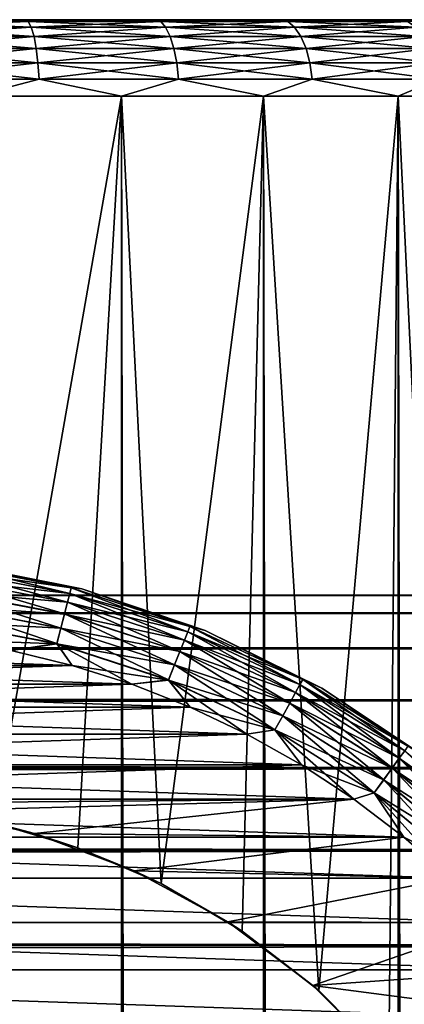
# Model space of a CAD drawing. Extents: x -265 to 265, y 0 to 1027.
# Tile 290 of 295: x 252.55 to 257.58, y 1007.12 to 1020. Entities that reach past the tile are written whole.
import ezdxf

# ---------------------------------------------------------------- set-up
doc = ezdxf.new("R2010")
doc.units = 0
doc.header["$LTSCALE"] = 41.718519
for name, color, linetype in [('102', 7, 'CONTINUOUS'), ('103', 7, 'CONTINUOUS'), ('104', 7, 'CONTINUOUS'), ('107', 7, 'CONTINUOUS'), ('108', 7, 'CONTINUOUS'), ('110', 7, 'CONTINUOUS'), ('113', 7, 'CONTINUOUS'), ('114', 7, 'CONTINUOUS'), ('118', 7, 'CONTINUOUS'), ('122', 7, 'CONTINUOUS'), ('126', 7, 'CONTINUOUS'), ('3', 7, 'CONTINUOUS')]:
    doc.layers.add(name, color=color, linetype=linetype)

msp = doc.modelspace()

# ---------------------------------------------------------------- linework, layer by layer
at = {"layer": '102', "color": 7, "linetype": 'CONTINUOUS'}
for points in [[(251.827, 1020, 13.88), (253.623, 1020, 13.523), (251.827, 1020, -13.88), (251.827, 1020, 13.88)], [(251.827, 1020, -13.88), (253.623, 1020, 13.523), (253.623, 1020, -13.523), (251.827, 1020, -13.88)], [(253.623, 1020, 13.523), (255.358, 1020, 12.934), (253.623, 1020, -13.523), (253.623, 1020, 13.523)], [(253.623, 1020, -13.523), (255.358, 1020, 12.934), (255.358, 1020, -12.934), (253.623, 1020, -13.523)], [(255.358, 1020, 12.934), (257, 1020, 12.124), (255.358, 1020, -12.934), (255.358, 1020, 12.934)], [(255.358, 1020, -12.934), (257, 1020, 12.124), (257, 1020, -12.124), (255.358, 1020, -12.934)], [(257, 1020, 12.124), (258.523, 1020, 11.107), (257, 1020, -12.124), (257, 1020, 12.124)], [(257, 1020, -12.124), (258.523, 1020, 11.107), (258.523, 1020, -11.107), (257, 1020, -12.124)]]:
    msp.add_3dface(points, dxfattribs=at)
at = {"layer": '103', "color": 7, "linetype": 'CONTINUOUS'}
for points in [[(251.958, 1, 14.872), (253.882, 1, 14.489), (251.958, 1019, 14.872), (251.958, 1, 14.872)], [(251.958, 1019, 14.872), (253.882, 1, 14.489), (253.882, 1019, 14.489), (251.958, 1019, 14.872)], [(253.882, 1, 14.489), (255.74, 1, 13.858), (253.882, 1019, 14.489), (253.882, 1, 14.489)], [(253.882, 1019, 14.489), (255.74, 1, 13.858), (255.74, 1019, 13.858), (253.882, 1019, 14.489)], [(255.74, 1, 13.858), (257.5, 1, 12.99), (255.74, 1019, 13.858), (255.74, 1, 13.858)], [(255.74, 1019, 13.858), (257.5, 1, 12.99), (257.5, 1019, 12.99), (255.74, 1019, 13.858)], [(257.5, 1, 12.99), (259.131, 1, 11.9), (257.5, 1019, 12.99), (257.5, 1, 12.99)], [(257.5, 1019, 12.99), (259.131, 1, 11.9), (259.131, 1019, 11.9), (257.5, 1019, 12.99)]]:
    msp.add_3dface(points, dxfattribs=at)
at = {"layer": '104', "color": 7, "linetype": 'CONTINUOUS'}
for points in [[(251.958, 1019, -14.872), (253.882, 1019, -14.489), (252.214, 1009.495, -14.836), (251.958, 1019, -14.872)], [(252.214, 1009.495, -14.836), (253.882, 1019, -14.489), (253.314, 1009.169, -14.629), (252.214, 1009.495, -14.836)], [(253.314, 1009.169, -14.629), (253.882, 1019, -14.489), (254.401, 1008.7, -14.34), (253.314, 1009.169, -14.629)], [(253.882, 1019, -14.489), (255.74, 1019, -13.858), (254.401, 1008.7, -14.34), (253.882, 1019, -14.489)], [(254.401, 1008.7, -14.34), (255.74, 1019, -13.858), (255.458, 1008.079, -13.972), (254.401, 1008.7, -14.34)], [(255.458, 1008.079, -13.972), (255.74, 1019, -13.858), (256.461, 1007.302, -13.537), (255.458, 1008.079, -13.972)], [(255.74, 1019, -13.858), (257.5, 1019, -12.99), (256.461, 1007.302, -13.537), (255.74, 1019, -13.858)], [(256.461, 1007.302, -13.537), (257.5, 1019, -12.99), (257.374, 1006.379, -13.063), (256.461, 1007.302, -13.537)], [(257.374, 1006.379, -13.063), (257.5, 1019, -12.99), (258.153, 1005.347, -12.591), (257.374, 1006.379, -13.063)], [(257.5, 1019, -12.99), (259.131, 1019, -11.9), (258.153, 1005.347, -12.591), (257.5, 1019, -12.99)]]:
    msp.add_3dface(points, dxfattribs=at)
at = {"layer": '107', "color": 7, "linetype": 'CONTINUOUS'}
for points in [[(252.665, 1019.975, 13.97), (251.827, 1020, 13.88), (250.893, 1019.975, 14.193), (252.665, 1019.975, 13.97)], [(252.665, 1019.975, 13.97), (250.893, 1019.975, 14.193), (252.704, 1019.901, 14.177), (252.665, 1019.975, 13.97)], [(252.704, 1019.901, 14.177), (250.893, 1019.975, 14.193), (250.906, 1019.901, 14.405), (252.704, 1019.901, 14.177)], [(253.623, 1020, 13.523), (251.827, 1020, 13.88), (252.665, 1019.975, 13.97), (253.623, 1020, 13.523)], [(254.395, 1019.975, 13.525), (253.623, 1020, 13.523), (252.665, 1019.975, 13.97), (254.395, 1019.975, 13.525)], [(254.395, 1019.975, 13.525), (252.665, 1019.975, 13.97), (254.46, 1019.901, 13.727), (254.395, 1019.975, 13.525)], [(254.46, 1019.901, 13.727), (252.665, 1019.975, 13.97), (252.704, 1019.901, 14.177), (254.46, 1019.901, 13.727)], [(255.358, 1020, 12.934), (253.623, 1020, 13.523), (254.395, 1019.975, 13.525), (255.358, 1020, 12.934)], [(256.055, 1019.975, 12.868), (255.358, 1020, 12.934), (254.395, 1019.975, 13.525), (256.055, 1019.975, 12.868)], [(256.055, 1019.975, 12.868), (254.395, 1019.975, 13.525), (256.145, 1019.901, 13.059), (256.055, 1019.975, 12.868)], [(256.145, 1019.901, 13.059), (254.395, 1019.975, 13.525), (254.46, 1019.901, 13.727), (256.145, 1019.901, 13.059)], [(257, 1020, 12.124), (255.358, 1020, 12.934), (256.055, 1019.975, 12.868), (257, 1020, 12.124)], [(257.62, 1019.975, 12.008), (257, 1020, 12.124), (256.055, 1019.975, 12.868), (257.62, 1019.975, 12.008)], [(257.62, 1019.975, 12.008), (256.055, 1019.975, 12.868), (257.734, 1019.901, 12.186), (257.62, 1019.975, 12.008)], [(257.734, 1019.901, 12.186), (256.055, 1019.975, 12.868), (256.145, 1019.901, 13.059), (257.734, 1019.901, 12.186)], [(258.523, 1020, 11.107), (257, 1020, 12.124), (257.62, 1019.975, 12.008), (258.523, 1020, 11.107)], [(252.704, 1019.901, 14.177), (250.906, 1019.901, 14.405), (252.74, 1019.782, 14.364), (252.704, 1019.901, 14.177)], [(252.74, 1019.782, 14.364), (250.906, 1019.901, 14.405), (250.918, 1019.782, 14.594), (252.74, 1019.782, 14.364)], [(254.46, 1019.901, 13.727), (252.704, 1019.901, 14.177), (254.519, 1019.782, 13.907), (254.46, 1019.901, 13.727)], [(254.519, 1019.782, 13.907), (252.704, 1019.901, 14.177), (252.74, 1019.782, 14.364), (254.519, 1019.782, 13.907)], [(256.145, 1019.901, 13.059), (254.46, 1019.901, 13.727), (256.226, 1019.782, 13.231), (256.145, 1019.901, 13.059)], [(256.226, 1019.782, 13.231), (254.46, 1019.901, 13.727), (254.519, 1019.782, 13.907), (256.226, 1019.782, 13.231)], [(257.734, 1019.901, 12.186), (256.145, 1019.901, 13.059), (257.835, 1019.782, 12.347), (257.734, 1019.901, 12.186)], [(257.835, 1019.782, 12.347), (256.145, 1019.901, 13.059), (256.226, 1019.782, 13.231), (257.835, 1019.782, 12.347)], [(252.74, 1019.782, 14.364), (250.918, 1019.782, 14.594), (252.77, 1019.624, 14.52), (252.74, 1019.782, 14.364)], [(252.77, 1019.624, 14.52), (250.918, 1019.782, 14.594), (250.928, 1019.624, 14.752), (252.77, 1019.624, 14.52)], [(254.519, 1019.782, 13.907), (252.74, 1019.782, 14.364), (254.568, 1019.624, 14.058), (254.519, 1019.782, 13.907)], [(254.568, 1019.624, 14.058), (252.74, 1019.782, 14.364), (252.77, 1019.624, 14.52), (254.568, 1019.624, 14.058)], [(256.226, 1019.782, 13.231), (254.519, 1019.782, 13.907), (256.294, 1019.624, 13.375), (256.226, 1019.782, 13.231)], [(256.294, 1019.624, 13.375), (254.519, 1019.782, 13.907), (254.568, 1019.624, 14.058), (256.294, 1019.624, 13.375)], [(257.835, 1019.782, 12.347), (256.226, 1019.782, 13.231), (257.92, 1019.624, 12.48), (257.835, 1019.782, 12.347)], [(257.92, 1019.624, 12.48), (256.226, 1019.782, 13.231), (256.294, 1019.624, 13.375), (257.92, 1019.624, 12.48)], [(252.77, 1019.624, 14.52), (250.928, 1019.624, 14.752), (252.792, 1019.434, 14.637), (252.77, 1019.624, 14.52)], [(252.792, 1019.434, 14.637), (250.928, 1019.624, 14.752), (250.936, 1019.434, 14.871), (252.792, 1019.434, 14.637)], [(254.568, 1019.624, 14.058), (252.77, 1019.624, 14.52), (254.605, 1019.434, 14.172), (254.568, 1019.624, 14.058)], [(254.605, 1019.434, 14.172), (252.77, 1019.624, 14.52), (252.792, 1019.434, 14.637), (254.605, 1019.434, 14.172)], [(256.294, 1019.624, 13.375), (254.568, 1019.624, 14.058), (256.344, 1019.434, 13.483), (256.294, 1019.624, 13.375)], [(256.344, 1019.434, 13.483), (254.568, 1019.624, 14.058), (254.605, 1019.434, 14.172), (256.344, 1019.434, 13.483)], [(257.92, 1019.624, 12.48), (256.294, 1019.624, 13.375), (257.984, 1019.434, 12.581), (257.92, 1019.624, 12.48)], [(257.984, 1019.434, 12.581), (256.294, 1019.624, 13.375), (256.344, 1019.434, 13.483), (257.984, 1019.434, 12.581)], [(252.792, 1019.434, 14.637), (250.936, 1019.434, 14.871), (252.806, 1019.223, 14.71), (252.792, 1019.434, 14.637)], [(252.806, 1019.223, 14.71), (250.936, 1019.434, 14.871), (250.94, 1019.223, 14.945), (252.806, 1019.223, 14.71)], [(254.605, 1019.434, 14.172), (252.792, 1019.434, 14.637), (254.628, 1019.223, 14.242), (254.605, 1019.434, 14.172)], [(254.628, 1019.223, 14.242), (252.792, 1019.434, 14.637), (252.806, 1019.223, 14.71), (254.628, 1019.223, 14.242)], [(256.344, 1019.434, 13.483), (254.605, 1019.434, 14.172), (256.376, 1019.223, 13.55), (256.344, 1019.434, 13.483)], [(256.376, 1019.223, 13.55), (254.605, 1019.434, 14.172), (254.628, 1019.223, 14.242), (256.376, 1019.223, 13.55)], [(257.984, 1019.434, 12.581), (256.344, 1019.434, 13.483), (258.024, 1019.223, 12.644), (257.984, 1019.434, 12.581)], [(258.024, 1019.223, 12.644), (256.344, 1019.434, 13.483), (256.376, 1019.223, 13.55), (258.024, 1019.223, 12.644)], [(251.958, 1019, 14.872), (252.806, 1019.223, 14.71), (250.94, 1019.223, 14.945), (251.958, 1019, 14.872)], [(251.958, 1019, 14.872), (253.882, 1019, 14.489), (252.806, 1019.223, 14.71), (251.958, 1019, 14.872)], [(253.882, 1019, 14.489), (254.628, 1019.223, 14.242), (252.806, 1019.223, 14.71), (253.882, 1019, 14.489)], [(253.882, 1019, 14.489), (255.74, 1019, 13.858), (254.628, 1019.223, 14.242), (253.882, 1019, 14.489)], [(255.74, 1019, 13.858), (256.376, 1019.223, 13.55), (254.628, 1019.223, 14.242), (255.74, 1019, 13.858)], [(255.74, 1019, 13.858), (257.5, 1019, 12.99), (256.376, 1019.223, 13.55), (255.74, 1019, 13.858)], [(257.5, 1019, 12.99), (258.024, 1019.223, 12.644), (256.376, 1019.223, 13.55), (257.5, 1019, 12.99)], [(257.5, 1019, 12.99), (259.131, 1019, 11.9), (258.024, 1019.223, 12.644), (257.5, 1019, 12.99)]]:
    msp.add_3dface(points, dxfattribs=at)
at = {"layer": '108', "color": 7, "linetype": 'CONTINUOUS'}
for points in [[(250.893, 1019.975, -14.193), (251.827, 1020, -13.88), (252.665, 1019.975, -13.97), (250.893, 1019.975, -14.193)], [(250.893, 1019.975, -14.193), (252.665, 1019.975, -13.97), (250.906, 1019.901, -14.405), (250.893, 1019.975, -14.193)], [(250.906, 1019.901, -14.405), (252.665, 1019.975, -13.97), (252.704, 1019.901, -14.177), (250.906, 1019.901, -14.405)], [(251.827, 1020, -13.88), (253.623, 1020, -13.523), (252.665, 1019.975, -13.97), (251.827, 1020, -13.88)], [(252.665, 1019.975, -13.97), (253.623, 1020, -13.523), (254.395, 1019.975, -13.525), (252.665, 1019.975, -13.97)], [(252.665, 1019.975, -13.97), (254.395, 1019.975, -13.525), (252.704, 1019.901, -14.177), (252.665, 1019.975, -13.97)], [(252.704, 1019.901, -14.177), (254.395, 1019.975, -13.525), (254.46, 1019.901, -13.727), (252.704, 1019.901, -14.177)], [(253.623, 1020, -13.523), (255.358, 1020, -12.934), (254.395, 1019.975, -13.525), (253.623, 1020, -13.523)], [(254.395, 1019.975, -13.525), (255.358, 1020, -12.934), (256.055, 1019.975, -12.868), (254.395, 1019.975, -13.525)], [(254.395, 1019.975, -13.525), (256.055, 1019.975, -12.868), (254.46, 1019.901, -13.727), (254.395, 1019.975, -13.525)], [(254.46, 1019.901, -13.727), (256.055, 1019.975, -12.868), (256.145, 1019.901, -13.059), (254.46, 1019.901, -13.727)], [(255.358, 1020, -12.934), (257, 1020, -12.124), (256.055, 1019.975, -12.868), (255.358, 1020, -12.934)], [(256.055, 1019.975, -12.868), (257, 1020, -12.124), (257.62, 1019.975, -12.008), (256.055, 1019.975, -12.868)], [(256.055, 1019.975, -12.868), (257.62, 1019.975, -12.008), (256.145, 1019.901, -13.059), (256.055, 1019.975, -12.868)], [(256.145, 1019.901, -13.059), (257.62, 1019.975, -12.008), (257.734, 1019.901, -12.186), (256.145, 1019.901, -13.059)], [(257, 1020, -12.124), (258.523, 1020, -11.107), (257.62, 1019.975, -12.008), (257, 1020, -12.124)], [(250.906, 1019.901, -14.405), (252.704, 1019.901, -14.177), (250.918, 1019.782, -14.594), (250.906, 1019.901, -14.405)], [(250.918, 1019.782, -14.594), (252.704, 1019.901, -14.177), (252.74, 1019.782, -14.364), (250.918, 1019.782, -14.594)], [(252.704, 1019.901, -14.177), (254.46, 1019.901, -13.727), (252.74, 1019.782, -14.364), (252.704, 1019.901, -14.177)], [(252.74, 1019.782, -14.364), (254.46, 1019.901, -13.727), (254.519, 1019.782, -13.907), (252.74, 1019.782, -14.364)], [(254.46, 1019.901, -13.727), (256.145, 1019.901, -13.059), (254.519, 1019.782, -13.907), (254.46, 1019.901, -13.727)], [(254.519, 1019.782, -13.907), (256.145, 1019.901, -13.059), (256.226, 1019.782, -13.231), (254.519, 1019.782, -13.907)], [(256.145, 1019.901, -13.059), (257.734, 1019.901, -12.186), (256.226, 1019.782, -13.231), (256.145, 1019.901, -13.059)], [(256.226, 1019.782, -13.231), (257.734, 1019.901, -12.186), (257.835, 1019.782, -12.347), (256.226, 1019.782, -13.231)], [(250.918, 1019.782, -14.594), (252.74, 1019.782, -14.364), (250.928, 1019.624, -14.752), (250.918, 1019.782, -14.594)], [(250.928, 1019.624, -14.752), (252.74, 1019.782, -14.364), (252.77, 1019.624, -14.52), (250.928, 1019.624, -14.752)], [(252.74, 1019.782, -14.364), (254.519, 1019.782, -13.907), (252.77, 1019.624, -14.52), (252.74, 1019.782, -14.364)], [(252.77, 1019.624, -14.52), (254.519, 1019.782, -13.907), (254.568, 1019.624, -14.058), (252.77, 1019.624, -14.52)], [(254.519, 1019.782, -13.907), (256.226, 1019.782, -13.231), (254.568, 1019.624, -14.058), (254.519, 1019.782, -13.907)], [(254.568, 1019.624, -14.058), (256.226, 1019.782, -13.231), (256.294, 1019.624, -13.375), (254.568, 1019.624, -14.058)], [(256.226, 1019.782, -13.231), (257.835, 1019.782, -12.347), (256.294, 1019.624, -13.375), (256.226, 1019.782, -13.231)], [(256.294, 1019.624, -13.375), (257.835, 1019.782, -12.347), (257.92, 1019.624, -12.48), (256.294, 1019.624, -13.375)], [(250.928, 1019.624, -14.752), (252.77, 1019.624, -14.52), (250.936, 1019.434, -14.871), (250.928, 1019.624, -14.752)], [(250.936, 1019.434, -14.871), (252.77, 1019.624, -14.52), (252.792, 1019.434, -14.637), (250.936, 1019.434, -14.871)], [(252.77, 1019.624, -14.52), (254.568, 1019.624, -14.058), (252.792, 1019.434, -14.637), (252.77, 1019.624, -14.52)], [(252.792, 1019.434, -14.637), (254.568, 1019.624, -14.058), (254.605, 1019.434, -14.172), (252.792, 1019.434, -14.637)], [(254.568, 1019.624, -14.058), (256.294, 1019.624, -13.375), (254.605, 1019.434, -14.172), (254.568, 1019.624, -14.058)], [(254.605, 1019.434, -14.172), (256.294, 1019.624, -13.375), (256.344, 1019.434, -13.483), (254.605, 1019.434, -14.172)], [(256.294, 1019.624, -13.375), (257.92, 1019.624, -12.48), (256.344, 1019.434, -13.483), (256.294, 1019.624, -13.375)], [(256.344, 1019.434, -13.483), (257.92, 1019.624, -12.48), (257.984, 1019.434, -12.581), (256.344, 1019.434, -13.483)], [(250.936, 1019.434, -14.871), (252.792, 1019.434, -14.637), (250.94, 1019.223, -14.945), (250.936, 1019.434, -14.871)], [(250.94, 1019.223, -14.945), (252.792, 1019.434, -14.637), (252.806, 1019.223, -14.71), (250.94, 1019.223, -14.945)], [(252.792, 1019.434, -14.637), (254.605, 1019.434, -14.172), (252.806, 1019.223, -14.71), (252.792, 1019.434, -14.637)], [(252.806, 1019.223, -14.71), (254.605, 1019.434, -14.172), (254.628, 1019.223, -14.242), (252.806, 1019.223, -14.71)], [(254.605, 1019.434, -14.172), (256.344, 1019.434, -13.483), (254.628, 1019.223, -14.242), (254.605, 1019.434, -14.172)], [(254.628, 1019.223, -14.242), (256.344, 1019.434, -13.483), (256.376, 1019.223, -13.55), (254.628, 1019.223, -14.242)], [(256.344, 1019.434, -13.483), (257.984, 1019.434, -12.581), (256.376, 1019.223, -13.55), (256.344, 1019.434, -13.483)], [(256.376, 1019.223, -13.55), (257.984, 1019.434, -12.581), (258.024, 1019.223, -12.644), (256.376, 1019.223, -13.55)], [(251.958, 1019, -14.872), (250.94, 1019.223, -14.945), (252.806, 1019.223, -14.71), (251.958, 1019, -14.872)], [(253.882, 1019, -14.489), (251.958, 1019, -14.872), (252.806, 1019.223, -14.71), (253.882, 1019, -14.489)], [(253.882, 1019, -14.489), (252.806, 1019.223, -14.71), (254.628, 1019.223, -14.242), (253.882, 1019, -14.489)], [(255.74, 1019, -13.858), (253.882, 1019, -14.489), (254.628, 1019.223, -14.242), (255.74, 1019, -13.858)], [(255.74, 1019, -13.858), (254.628, 1019.223, -14.242), (256.376, 1019.223, -13.55), (255.74, 1019, -13.858)], [(257.5, 1019, -12.99), (255.74, 1019, -13.858), (256.376, 1019.223, -13.55), (257.5, 1019, -12.99)], [(257.5, 1019, -12.99), (256.376, 1019.223, -13.55), (258.024, 1019.223, -12.644), (257.5, 1019, -12.99)], [(259.131, 1019, -11.9), (257.5, 1019, -12.99), (258.024, 1019.223, -12.644), (259.131, 1019, -11.9)]]:
    msp.add_3dface(points, dxfattribs=at)
at = {"layer": '110', "color": 7, "linetype": 'CONTINUOUS'}
for points in [[(251.388, 1009.651, -25), (252.214, 1009.495, -14.836), (252.747, 1009.355, -25), (251.388, 1009.651, -25)], [(252.214, 1009.495, -14.836), (253.314, 1009.169, -14.629), (252.747, 1009.355, -25), (252.214, 1009.495, -14.836)], [(252.747, 1009.355, -25), (253.314, 1009.169, -14.629), (254.05, 1008.869, -25), (252.747, 1009.355, -25)], [(253.314, 1009.169, -14.629), (254.401, 1008.7, -14.34), (254.05, 1008.869, -25), (253.314, 1009.169, -14.629)], [(254.05, 1008.869, -25), (254.401, 1008.7, -14.34), (255.271, 1008.202, -25), (254.05, 1008.869, -25)], [(254.401, 1008.7, -14.34), (255.458, 1008.079, -13.972), (255.271, 1008.202, -25), (254.401, 1008.7, -14.34)], [(255.271, 1008.202, -25), (255.458, 1008.079, -13.972), (256.385, 1007.369, -25), (255.271, 1008.202, -25)], [(255.458, 1008.079, -13.972), (256.461, 1007.302, -13.537), (256.385, 1007.369, -25), (255.458, 1008.079, -13.972)], [(256.385, 1007.369, -25), (256.461, 1007.302, -13.537), (257.369, 1006.385, -25), (256.385, 1007.369, -25)], [(256.461, 1007.302, -13.537), (257.374, 1006.379, -13.063), (257.369, 1006.385, -25), (256.461, 1007.302, -13.537)]]:
    msp.add_3dface(points, dxfattribs=at)
at = {"layer": '113', "color": 7, "linetype": 'CONTINUOUS'}
for points in [[(252.441, 1011.749, -25), (246.762, 1011.555, -25), (253.238, 1011.555, -25), (252.441, 1011.749, -25)], [(246.762, 1011.555, -25), (245.981, 1011.307, -25), (253.238, 1011.555, -25), (246.762, 1011.555, -25)], [(253.238, 1011.555, -25), (245.981, 1011.307, -25), (254.019, 1011.307, -25), (253.238, 1011.555, -25)], [(245.981, 1011.307, -25), (245.219, 1011.007, -25), (254.019, 1011.307, -25), (245.981, 1011.307, -25)], [(254.019, 1011.307, -25), (245.219, 1011.007, -25), (254.781, 1011.007, -25), (254.019, 1011.307, -25)], [(245.219, 1011.007, -25), (244.479, 1010.655, -25), (254.781, 1011.007, -25), (245.219, 1011.007, -25)], [(254.781, 1011.007, -25), (244.479, 1010.655, -25), (255.521, 1010.655, -25), (254.781, 1011.007, -25)], [(244.479, 1010.655, -25), (243.765, 1010.253, -25), (255.521, 1010.655, -25), (244.479, 1010.655, -25)], [(255.521, 1010.655, -25), (243.765, 1010.253, -25), (256.235, 1010.253, -25), (255.521, 1010.655, -25)], [(243.765, 1010.253, -25), (243.08, 1009.804, -25), (256.235, 1010.253, -25), (243.765, 1010.253, -25)], [(256.235, 1010.253, -25), (243.08, 1009.804, -25), (256.92, 1009.804, -25), (256.235, 1010.253, -25)], [(243.08, 1009.804, -25), (250, 1009.75, -25), (256.92, 1009.804, -25), (243.08, 1009.804, -25)], [(250, 1009.75, -25), (251.388, 1009.651, -25), (256.92, 1009.804, -25), (250, 1009.75, -25)], [(251.388, 1009.651, -25), (252.747, 1009.355, -25), (256.92, 1009.804, -25), (251.388, 1009.651, -25)], [(256.92, 1009.804, -25), (252.747, 1009.355, -25), (257.573, 1009.309, -25), (256.92, 1009.804, -25)], [(252.747, 1009.355, -25), (254.05, 1008.869, -25), (257.573, 1009.309, -25), (252.747, 1009.355, -25)], [(257.573, 1009.309, -25), (254.05, 1008.869, -25), (258.191, 1008.77, -25), (257.573, 1009.309, -25)], [(254.05, 1008.869, -25), (255.271, 1008.202, -25), (258.191, 1008.77, -25), (254.05, 1008.869, -25)], [(258.191, 1008.77, -25), (255.271, 1008.202, -25), (258.77, 1008.191, -25), (258.191, 1008.77, -25)], [(255.271, 1008.202, -25), (256.385, 1007.369, -25), (258.77, 1008.191, -25), (255.271, 1008.202, -25)], [(258.77, 1008.191, -25), (256.385, 1007.369, -25), (259.309, 1007.573, -25), (258.77, 1008.191, -25)], [(259.309, 1007.573, -25), (256.385, 1007.369, -25), (259.804, 1006.92, -25), (259.309, 1007.573, -25)], [(256.385, 1007.369, -25), (257.369, 1006.385, -25), (259.804, 1006.92, -25), (256.385, 1007.369, -25)]]:
    msp.add_3dface(points, dxfattribs=at)
at = {"layer": '114', "color": 7, "linetype": 'CONTINUOUS'}
for points in [[(246.762, 1011.555, -75), (247.559, 1011.749, -75), (253.238, 1011.555, -75), (246.762, 1011.555, -75)], [(253.238, 1011.555, -75), (247.559, 1011.749, -75), (252.441, 1011.749, -75), (253.238, 1011.555, -75)], [(245.981, 1011.307, -75), (246.762, 1011.555, -75), (254.019, 1011.307, -75), (245.981, 1011.307, -75)], [(254.019, 1011.307, -75), (246.762, 1011.555, -75), (253.238, 1011.555, -75), (254.019, 1011.307, -75)], [(245.219, 1011.007, -75), (245.981, 1011.307, -75), (254.781, 1011.007, -75), (245.219, 1011.007, -75)], [(254.781, 1011.007, -75), (245.981, 1011.307, -75), (254.019, 1011.307, -75), (254.781, 1011.007, -75)], [(244.479, 1010.655, -75), (245.219, 1011.007, -75), (255.521, 1010.655, -75), (244.479, 1010.655, -75)], [(255.521, 1010.655, -75), (245.219, 1011.007, -75), (254.781, 1011.007, -75), (255.521, 1010.655, -75)], [(243.765, 1010.253, -75), (244.479, 1010.655, -75), (256.235, 1010.253, -75), (243.765, 1010.253, -75)], [(256.235, 1010.253, -75), (244.479, 1010.655, -75), (255.521, 1010.655, -75), (256.235, 1010.253, -75)], [(243.08, 1009.804, -75), (243.765, 1010.253, -75), (256.92, 1009.804, -75), (243.08, 1009.804, -75)], [(256.92, 1009.804, -75), (243.765, 1010.253, -75), (256.235, 1010.253, -75), (256.92, 1009.804, -75)], [(242.427, 1009.309, -75), (243.08, 1009.804, -75), (257.573, 1009.309, -75), (242.427, 1009.309, -75)], [(257.573, 1009.309, -75), (243.08, 1009.804, -75), (256.92, 1009.804, -75), (257.573, 1009.309, -75)], [(241.809, 1008.77, -75), (242.427, 1009.309, -75), (258.191, 1008.77, -75), (241.809, 1008.77, -75)], [(258.191, 1008.77, -75), (242.427, 1009.309, -75), (257.573, 1009.309, -75), (258.191, 1008.77, -75)], [(241.23, 1008.191, -75), (241.809, 1008.77, -75), (258.77, 1008.191, -75), (241.23, 1008.191, -75)], [(258.77, 1008.191, -75), (241.809, 1008.77, -75), (258.191, 1008.77, -75), (258.77, 1008.191, -75)], [(240.691, 1007.573, -75), (241.23, 1008.191, -75), (259.309, 1007.573, -75), (240.691, 1007.573, -75)], [(259.309, 1007.573, -75), (241.23, 1008.191, -75), (258.77, 1008.191, -75), (259.309, 1007.573, -75)], [(240.196, 1006.92, -75), (240.691, 1007.573, -75), (259.804, 1006.92, -75), (240.196, 1006.92, -75)], [(259.804, 1006.92, -75), (240.691, 1007.573, -75), (259.309, 1007.573, -75), (259.804, 1006.92, -75)]]:
    msp.add_3dface(points, dxfattribs=at)
at = {"layer": '118', "color": 7, "linetype": 'CONTINUOUS'}
for points in [[(253.365, 1012.557, -74), (251.697, 1012.889, -74), (253.365, 1012.557, -26), (253.365, 1012.557, -74)], [(253.365, 1012.557, -26), (251.697, 1012.889, -74), (251.697, 1012.889, -26), (253.365, 1012.557, -26)], [(254.975, 1012.01, -74), (253.365, 1012.557, -74), (254.975, 1012.01, -26), (254.975, 1012.01, -74)], [(254.975, 1012.01, -26), (253.365, 1012.557, -74), (253.365, 1012.557, -26), (254.975, 1012.01, -26)], [(256.5, 1011.258, -74), (254.975, 1012.01, -74), (256.5, 1011.258, -26), (256.5, 1011.258, -74)], [(256.5, 1011.258, -26), (254.975, 1012.01, -74), (254.975, 1012.01, -26), (256.5, 1011.258, -26)], [(257.914, 1010.314, -74), (256.5, 1011.258, -74), (257.914, 1010.314, -26), (257.914, 1010.314, -74)], [(257.914, 1010.314, -26), (256.5, 1011.258, -74), (256.5, 1011.258, -26), (257.914, 1010.314, -26)]]:
    msp.add_3dface(points, dxfattribs=at)
at = {"layer": '122', "color": 7, "linetype": 'CONTINUOUS'}
for points in [[(251.697, 1012.889, -74), (253.227, 1012.567, -74.223), (251.626, 1012.873, -74.223), (251.697, 1012.889, -74)], [(251.697, 1012.889, -74), (253.365, 1012.557, -74), (253.227, 1012.567, -74.223), (251.697, 1012.889, -74)], [(253.208, 1012.496, -74.434), (251.602, 1012.681, -74.624), (251.617, 1012.799, -74.434), (253.208, 1012.496, -74.434)], [(253.227, 1012.567, -74.223), (251.617, 1012.799, -74.434), (251.626, 1012.873, -74.223), (253.227, 1012.567, -74.223)], [(253.208, 1012.496, -74.434), (251.617, 1012.799, -74.434), (253.227, 1012.567, -74.223), (253.208, 1012.496, -74.434)], [(253.179, 1012.38, -74.624), (251.582, 1012.523, -74.782), (251.602, 1012.681, -74.624), (253.179, 1012.38, -74.624)], [(253.179, 1012.38, -74.624), (251.602, 1012.681, -74.624), (253.208, 1012.496, -74.434), (253.179, 1012.38, -74.624)], [(253.139, 1012.226, -74.782), (251.558, 1012.335, -74.901), (251.582, 1012.523, -74.782), (253.139, 1012.226, -74.782)], [(253.139, 1012.226, -74.782), (251.582, 1012.523, -74.782), (253.179, 1012.38, -74.624), (253.139, 1012.226, -74.782)], [(254.749, 1011.995, -74.434), (253.179, 1012.38, -74.624), (253.208, 1012.496, -74.434), (254.749, 1011.995, -74.434)], [(254.776, 1012.064, -74.223), (253.208, 1012.496, -74.434), (253.227, 1012.567, -74.223), (254.776, 1012.064, -74.223)], [(254.749, 1011.995, -74.434), (253.208, 1012.496, -74.434), (254.776, 1012.064, -74.223), (254.749, 1011.995, -74.434)], [(253.365, 1012.557, -74), (254.776, 1012.064, -74.223), (253.227, 1012.567, -74.223), (253.365, 1012.557, -74)], [(253.365, 1012.557, -74), (254.975, 1012.01, -74), (254.776, 1012.064, -74.223), (253.365, 1012.557, -74)], [(254.705, 1011.884, -74.624), (253.139, 1012.226, -74.782), (253.179, 1012.38, -74.624), (254.705, 1011.884, -74.624)], [(254.705, 1011.884, -74.624), (253.179, 1012.38, -74.624), (254.749, 1011.995, -74.434), (254.705, 1011.884, -74.624)], [(253.092, 1012.042, -74.901), (251.532, 1012.125, -74.975), (251.558, 1012.335, -74.901), (253.092, 1012.042, -74.901)], [(253.092, 1012.042, -74.901), (251.558, 1012.335, -74.901), (253.139, 1012.226, -74.782), (253.092, 1012.042, -74.901)], [(253.039, 1011.837, -74.975), (251.634, 1011.888, -75), (251.532, 1012.125, -74.975), (253.039, 1011.837, -74.975)], [(253.039, 1011.837, -74.975), (251.532, 1012.125, -74.975), (253.092, 1012.042, -74.901), (253.039, 1011.837, -74.975)], [(254.647, 1011.737, -74.782), (253.092, 1012.042, -74.901), (253.139, 1012.226, -74.782), (254.647, 1011.737, -74.782)], [(254.647, 1011.737, -74.782), (253.139, 1012.226, -74.782), (254.705, 1011.884, -74.624), (254.647, 1011.737, -74.782)], [(254.577, 1011.56, -74.901), (253.039, 1011.837, -74.975), (253.092, 1012.042, -74.901), (254.577, 1011.56, -74.901)], [(254.577, 1011.56, -74.901), (253.092, 1012.042, -74.901), (254.647, 1011.737, -74.782), (254.577, 1011.56, -74.901)], [(256.215, 1011.305, -74.434), (254.705, 1011.884, -74.624), (254.749, 1011.995, -74.434), (256.215, 1011.305, -74.434)], [(256.251, 1011.37, -74.223), (254.749, 1011.995, -74.434), (254.776, 1012.064, -74.223), (256.251, 1011.37, -74.223)], [(256.215, 1011.305, -74.434), (254.749, 1011.995, -74.434), (256.251, 1011.37, -74.223), (256.215, 1011.305, -74.434)], [(254.975, 1012.01, -74), (256.251, 1011.37, -74.223), (254.776, 1012.064, -74.223), (254.975, 1012.01, -74)], [(254.975, 1012.01, -74), (256.5, 1011.258, -74), (256.251, 1011.37, -74.223), (254.975, 1012.01, -74)], [(252.441, 1011.749, -75), (251.634, 1011.888, -75), (253.039, 1011.837, -74.975), (252.441, 1011.749, -75)], [(256.158, 1011.201, -74.624), (254.647, 1011.737, -74.782), (254.705, 1011.884, -74.624), (256.158, 1011.201, -74.624)], [(256.158, 1011.201, -74.624), (254.705, 1011.884, -74.624), (256.215, 1011.305, -74.434), (256.158, 1011.201, -74.624)], [(253.238, 1011.555, -75), (252.441, 1011.749, -75), (253.039, 1011.837, -74.975), (253.238, 1011.555, -75)], [(254.499, 1011.363, -74.975), (253.238, 1011.555, -75), (253.039, 1011.837, -74.975), (254.499, 1011.363, -74.975)], [(254.499, 1011.363, -74.975), (253.039, 1011.837, -74.975), (254.577, 1011.56, -74.901), (254.499, 1011.363, -74.975)], [(256.081, 1011.062, -74.782), (254.577, 1011.56, -74.901), (254.647, 1011.737, -74.782), (256.081, 1011.062, -74.782)], [(256.081, 1011.062, -74.782), (254.647, 1011.737, -74.782), (256.158, 1011.201, -74.624), (256.081, 1011.062, -74.782)], [(254.019, 1011.307, -75), (253.238, 1011.555, -75), (254.499, 1011.363, -74.975), (254.019, 1011.307, -75)], [(255.99, 1010.895, -74.901), (254.499, 1011.363, -74.975), (254.577, 1011.56, -74.901), (255.99, 1010.895, -74.901)], [(255.99, 1010.895, -74.901), (254.577, 1011.56, -74.901), (256.081, 1011.062, -74.782), (255.99, 1010.895, -74.901)], [(254.781, 1011.007, -75), (254.019, 1011.307, -75), (254.499, 1011.363, -74.975), (254.781, 1011.007, -75)], [(255.888, 1010.71, -74.975), (254.781, 1011.007, -75), (254.499, 1011.363, -74.975), (255.888, 1010.71, -74.975)], [(255.888, 1010.71, -74.975), (254.499, 1011.363, -74.975), (255.99, 1010.895, -74.901), (255.888, 1010.71, -74.975)], [(257.626, 1010.497, -74.223), (256.215, 1011.305, -74.434), (256.251, 1011.37, -74.223), (257.626, 1010.497, -74.223)], [(256.5, 1011.258, -74), (257.626, 1010.497, -74.223), (256.251, 1011.37, -74.223), (256.5, 1011.258, -74)], [(257.583, 1010.437, -74.434), (256.158, 1011.201, -74.624), (256.215, 1011.305, -74.434), (257.583, 1010.437, -74.434)], [(257.583, 1010.437, -74.434), (256.215, 1011.305, -74.434), (257.626, 1010.497, -74.223), (257.583, 1010.437, -74.434)], [(256.5, 1011.258, -74), (257.914, 1010.314, -74), (257.626, 1010.497, -74.223), (256.5, 1011.258, -74)], [(257.513, 1010.34, -74.624), (256.081, 1011.062, -74.782), (256.158, 1011.201, -74.624), (257.513, 1010.34, -74.624)], [(257.513, 1010.34, -74.624), (256.158, 1011.201, -74.624), (257.583, 1010.437, -74.434), (257.513, 1010.34, -74.624)], [(255.521, 1010.655, -75), (254.781, 1011.007, -75), (255.888, 1010.71, -74.975), (255.521, 1010.655, -75)], [(257.42, 1010.212, -74.782), (255.99, 1010.895, -74.901), (256.081, 1011.062, -74.782), (257.42, 1010.212, -74.782)], [(257.42, 1010.212, -74.782), (256.081, 1011.062, -74.782), (257.513, 1010.34, -74.624), (257.42, 1010.212, -74.782)], [(257.308, 1010.059, -74.901), (255.888, 1010.71, -74.975), (255.99, 1010.895, -74.901), (257.308, 1010.059, -74.901)], [(257.308, 1010.059, -74.901), (255.99, 1010.895, -74.901), (257.42, 1010.212, -74.782), (257.308, 1010.059, -74.901)], [(256.235, 1010.253, -75), (255.521, 1010.655, -75), (255.888, 1010.71, -74.975), (256.235, 1010.253, -75)], [(257.184, 1009.887, -74.975), (256.235, 1010.253, -75), (255.888, 1010.71, -74.975), (257.184, 1009.887, -74.975)], [(257.184, 1009.887, -74.975), (255.888, 1010.71, -74.975), (257.308, 1010.059, -74.901), (257.184, 1009.887, -74.975)], [(258.831, 1009.404, -74.434), (257.513, 1010.34, -74.624), (257.583, 1010.437, -74.434), (258.831, 1009.404, -74.434)], [(258.75, 1009.317, -74.624), (257.42, 1010.212, -74.782), (257.513, 1010.34, -74.624), (258.75, 1009.317, -74.624)], [(258.75, 1009.317, -74.624), (257.513, 1010.34, -74.624), (258.831, 1009.404, -74.434), (258.75, 1009.317, -74.624)], [(256.92, 1009.804, -75), (256.235, 1010.253, -75), (257.184, 1009.887, -74.975), (256.92, 1009.804, -75)], [(258.641, 1009.202, -74.782), (257.308, 1010.059, -74.901), (257.42, 1010.212, -74.782), (258.641, 1009.202, -74.782)], [(258.641, 1009.202, -74.782), (257.42, 1010.212, -74.782), (258.75, 1009.317, -74.624), (258.641, 1009.202, -74.782)], [(258.511, 1009.063, -74.901), (257.184, 1009.887, -74.975), (257.308, 1010.059, -74.901), (258.511, 1009.063, -74.901)], [(258.511, 1009.063, -74.901), (257.308, 1010.059, -74.901), (258.641, 1009.202, -74.782), (258.511, 1009.063, -74.901)], [(257.573, 1009.309, -75), (256.92, 1009.804, -75), (257.184, 1009.887, -74.975), (257.573, 1009.309, -75)], [(258.366, 1008.909, -74.975), (257.573, 1009.309, -75), (257.184, 1009.887, -74.975), (258.366, 1008.909, -74.975)], [(258.366, 1008.909, -74.975), (257.184, 1009.887, -74.975), (258.511, 1009.063, -74.901), (258.366, 1008.909, -74.975)], [(258.191, 1008.77, -75), (257.573, 1009.309, -75), (258.366, 1008.909, -74.975), (258.191, 1008.77, -75)]]:
    msp.add_3dface(points, dxfattribs=at)
at = {"layer": '126', "color": 7, "linetype": 'CONTINUOUS'}
for points in [[(251.697, 1012.889, -26), (251.626, 1012.873, -25.779), (253.227, 1012.568, -25.779), (251.697, 1012.889, -26)], [(253.365, 1012.557, -26), (251.697, 1012.889, -26), (253.227, 1012.568, -25.779), (253.365, 1012.557, -26)], [(251.602, 1012.681, -25.377), (253.179, 1012.381, -25.377), (251.617, 1012.8, -25.567), (251.602, 1012.681, -25.377)], [(251.617, 1012.8, -25.567), (253.208, 1012.496, -25.567), (251.626, 1012.873, -25.779), (251.617, 1012.8, -25.567)], [(251.617, 1012.8, -25.567), (253.179, 1012.381, -25.377), (253.208, 1012.496, -25.567), (251.617, 1012.8, -25.567)], [(251.626, 1012.873, -25.779), (253.208, 1012.496, -25.567), (253.227, 1012.568, -25.779), (251.626, 1012.873, -25.779)], [(251.582, 1012.524, -25.218), (253.139, 1012.227, -25.218), (251.602, 1012.681, -25.377), (251.582, 1012.524, -25.218)], [(251.602, 1012.681, -25.377), (253.139, 1012.227, -25.218), (253.179, 1012.381, -25.377), (251.602, 1012.681, -25.377)], [(251.558, 1012.336, -25.099), (253.092, 1012.043, -25.099), (251.582, 1012.524, -25.218), (251.558, 1012.336, -25.099)], [(251.582, 1012.524, -25.218), (253.092, 1012.043, -25.099), (253.139, 1012.227, -25.218), (251.582, 1012.524, -25.218)], [(253.179, 1012.381, -25.377), (254.705, 1011.885, -25.377), (253.208, 1012.496, -25.567), (253.179, 1012.381, -25.377)], [(253.208, 1012.496, -25.567), (254.749, 1011.995, -25.567), (253.227, 1012.568, -25.779), (253.208, 1012.496, -25.567)], [(253.208, 1012.496, -25.567), (254.705, 1011.885, -25.377), (254.749, 1011.995, -25.567), (253.208, 1012.496, -25.567)], [(253.365, 1012.557, -26), (253.227, 1012.568, -25.779), (254.776, 1012.064, -25.779), (253.365, 1012.557, -26)], [(253.227, 1012.568, -25.779), (254.749, 1011.995, -25.567), (254.776, 1012.064, -25.779), (253.227, 1012.568, -25.779)], [(254.975, 1012.01, -26), (253.365, 1012.557, -26), (254.776, 1012.064, -25.779), (254.975, 1012.01, -26)], [(253.139, 1012.227, -25.218), (254.647, 1011.737, -25.218), (253.179, 1012.381, -25.377), (253.139, 1012.227, -25.218)], [(253.179, 1012.381, -25.377), (254.647, 1011.737, -25.218), (254.705, 1011.885, -25.377), (253.179, 1012.381, -25.377)], [(251.532, 1012.126, -25.025), (253.04, 1011.839, -25.025), (251.558, 1012.336, -25.099), (251.532, 1012.126, -25.025)], [(251.558, 1012.336, -25.099), (253.04, 1011.839, -25.025), (253.092, 1012.043, -25.099), (251.558, 1012.336, -25.099)], [(251.532, 1012.126, -25.025), (252.441, 1011.749, -25), (253.04, 1011.839, -25.025), (251.532, 1012.126, -25.025)], [(253.092, 1012.043, -25.099), (254.577, 1011.561, -25.099), (253.139, 1012.227, -25.218), (253.092, 1012.043, -25.099)], [(253.139, 1012.227, -25.218), (254.577, 1011.561, -25.099), (254.647, 1011.737, -25.218), (253.139, 1012.227, -25.218)], [(253.04, 1011.839, -25.025), (254.499, 1011.364, -25.025), (253.092, 1012.043, -25.099), (253.04, 1011.839, -25.025)], [(253.092, 1012.043, -25.099), (254.499, 1011.364, -25.025), (254.577, 1011.561, -25.099), (253.092, 1012.043, -25.099)], [(254.705, 1011.885, -25.377), (256.158, 1011.201, -25.377), (254.749, 1011.995, -25.567), (254.705, 1011.885, -25.377)], [(254.749, 1011.995, -25.567), (256.215, 1011.306, -25.567), (254.776, 1012.064, -25.779), (254.749, 1011.995, -25.567)], [(254.749, 1011.995, -25.567), (256.158, 1011.201, -25.377), (256.215, 1011.306, -25.567), (254.749, 1011.995, -25.567)], [(254.975, 1012.01, -26), (254.776, 1012.064, -25.779), (256.251, 1011.37, -25.779), (254.975, 1012.01, -26)], [(254.776, 1012.064, -25.779), (256.215, 1011.306, -25.567), (256.251, 1011.37, -25.779), (254.776, 1012.064, -25.779)], [(256.5, 1011.258, -26), (254.975, 1012.01, -26), (256.251, 1011.37, -25.779), (256.5, 1011.258, -26)], [(254.647, 1011.737, -25.218), (256.082, 1011.062, -25.218), (254.705, 1011.885, -25.377), (254.647, 1011.737, -25.218)], [(254.705, 1011.885, -25.377), (256.082, 1011.062, -25.218), (256.158, 1011.201, -25.377), (254.705, 1011.885, -25.377)], [(252.441, 1011.749, -25), (253.238, 1011.555, -25), (253.04, 1011.839, -25.025), (252.441, 1011.749, -25)], [(253.238, 1011.555, -25), (254.019, 1011.307, -25), (253.04, 1011.839, -25.025), (253.238, 1011.555, -25)], [(253.04, 1011.839, -25.025), (254.019, 1011.307, -25), (254.499, 1011.364, -25.025), (253.04, 1011.839, -25.025)], [(254.577, 1011.561, -25.099), (255.99, 1010.896, -25.099), (254.647, 1011.737, -25.218), (254.577, 1011.561, -25.099)], [(254.647, 1011.737, -25.218), (255.99, 1010.896, -25.099), (256.082, 1011.062, -25.218), (254.647, 1011.737, -25.218)], [(254.499, 1011.364, -25.025), (255.888, 1010.711, -25.025), (254.577, 1011.561, -25.099), (254.499, 1011.364, -25.025)], [(254.577, 1011.561, -25.099), (255.888, 1010.711, -25.025), (255.99, 1010.896, -25.099), (254.577, 1011.561, -25.099)], [(254.019, 1011.307, -25), (254.781, 1011.007, -25), (254.499, 1011.364, -25.025), (254.019, 1011.307, -25)], [(254.781, 1011.007, -25), (255.521, 1010.655, -25), (254.499, 1011.364, -25.025), (254.781, 1011.007, -25)], [(254.499, 1011.364, -25.025), (255.521, 1010.655, -25), (255.888, 1010.711, -25.025), (254.499, 1011.364, -25.025)], [(256.215, 1011.306, -25.567), (257.583, 1010.437, -25.567), (256.251, 1011.37, -25.779), (256.215, 1011.306, -25.567)], [(256.5, 1011.258, -26), (256.251, 1011.37, -25.779), (257.627, 1010.497, -25.779), (256.5, 1011.258, -26)], [(256.251, 1011.37, -25.779), (257.583, 1010.437, -25.567), (257.627, 1010.497, -25.779), (256.251, 1011.37, -25.779)], [(256.158, 1011.201, -25.377), (257.513, 1010.341, -25.377), (256.215, 1011.306, -25.567), (256.158, 1011.201, -25.377)], [(256.215, 1011.306, -25.567), (257.513, 1010.341, -25.377), (257.583, 1010.437, -25.567), (256.215, 1011.306, -25.567)], [(257.914, 1010.314, -26), (256.5, 1011.258, -26), (257.627, 1010.497, -25.779), (257.914, 1010.314, -26)], [(256.082, 1011.062, -25.218), (257.42, 1010.213, -25.218), (256.158, 1011.201, -25.377), (256.082, 1011.062, -25.218)], [(256.158, 1011.201, -25.377), (257.42, 1010.213, -25.218), (257.513, 1010.341, -25.377), (256.158, 1011.201, -25.377)], [(255.99, 1010.896, -25.099), (257.309, 1010.059, -25.099), (256.082, 1011.062, -25.218), (255.99, 1010.896, -25.099)], [(256.082, 1011.062, -25.218), (257.309, 1010.059, -25.099), (257.42, 1010.213, -25.218), (256.082, 1011.062, -25.218)], [(255.888, 1010.711, -25.025), (257.184, 1009.888, -25.025), (255.99, 1010.896, -25.099), (255.888, 1010.711, -25.025)], [(255.99, 1010.896, -25.099), (257.184, 1009.888, -25.025), (257.309, 1010.059, -25.099), (255.99, 1010.896, -25.099)], [(255.521, 1010.655, -25), (256.235, 1010.253, -25), (255.888, 1010.711, -25.025), (255.521, 1010.655, -25)], [(256.235, 1010.253, -25), (256.92, 1009.804, -25), (255.888, 1010.711, -25.025), (256.235, 1010.253, -25)], [(255.888, 1010.711, -25.025), (256.92, 1009.804, -25), (257.184, 1009.888, -25.025), (255.888, 1010.711, -25.025)], [(257.513, 1010.341, -25.377), (258.75, 1009.318, -25.377), (257.583, 1010.437, -25.567), (257.513, 1010.341, -25.377)], [(257.42, 1010.213, -25.218), (258.642, 1009.202, -25.218), (257.513, 1010.341, -25.377), (257.42, 1010.213, -25.218)], [(257.513, 1010.341, -25.377), (258.642, 1009.202, -25.218), (258.75, 1009.318, -25.377), (257.513, 1010.341, -25.377)], [(257.309, 1010.059, -25.099), (258.512, 1009.064, -25.099), (257.42, 1010.213, -25.218), (257.309, 1010.059, -25.099)], [(257.42, 1010.213, -25.218), (258.512, 1009.064, -25.099), (258.642, 1009.202, -25.218), (257.42, 1010.213, -25.218)], [(257.184, 1009.888, -25.025), (258.367, 1008.91, -25.025), (257.309, 1010.059, -25.099), (257.184, 1009.888, -25.025)], [(257.309, 1010.059, -25.099), (258.367, 1008.91, -25.025), (258.512, 1009.064, -25.099), (257.309, 1010.059, -25.099)], [(256.92, 1009.804, -25), (257.573, 1009.309, -25), (257.184, 1009.888, -25.025), (256.92, 1009.804, -25)], [(257.573, 1009.309, -25), (258.191, 1008.77, -25), (257.184, 1009.888, -25.025), (257.573, 1009.309, -25)], [(257.184, 1009.888, -25.025), (258.191, 1008.77, -25), (258.367, 1008.91, -25.025), (257.184, 1009.888, -25.025)]]:
    msp.add_3dface(points, dxfattribs=at)
at = {"layer": '3', "color": 7, "linetype": 'CONTINUOUS'}
for points in [[(-263, 1012.471, 28.353), (-263, 1012.239, 30.043), (263, 1012.471, 28.353), (-263, 1012.471, 28.353)], [(263, 1012.471, 28.353), (-263, 1012.239, 30.043), (263, 1012.239, 30.043), (263, 1012.471, 28.353)], [(-263, 1012.471, 26.647), (-263, 1012.471, 28.353), (263, 1012.471, 26.647), (-263, 1012.471, 26.647)], [(263, 1012.471, 26.647), (-263, 1012.471, 28.353), (263, 1012.471, 28.353), (263, 1012.471, 26.647)], [(-263, 1012.239, 24.957), (-263, 1012.471, 26.647), (263, 1012.239, 24.957), (-263, 1012.239, 24.957)], [(263, 1012.239, 24.957), (-263, 1012.471, 26.647), (263, 1012.471, 26.647), (263, 1012.239, 24.957)], [(-263, 1012.239, 30.043), (-263, 1011.778, 31.686), (263, 1012.239, 30.043), (-263, 1012.239, 30.043)], [(263, 1012.239, 30.043), (-263, 1011.778, 31.686), (263, 1011.778, 31.686), (263, 1012.239, 30.043)], [(-263, 1011.778, 23.314), (-263, 1012.239, 24.957), (263, 1011.778, 23.314), (-263, 1011.778, 23.314)], [(263, 1011.778, 23.314), (-263, 1012.239, 24.957), (263, 1012.239, 24.957), (263, 1011.778, 23.314)], [(-263, 1011.778, 31.686), (-263, 1011.099, 33.251), (263, 1011.778, 31.686), (-263, 1011.778, 31.686)], [(263, 1011.778, 31.686), (-263, 1011.099, 33.251), (263, 1011.099, 33.251), (263, 1011.778, 31.686)], [(-263, 1011.099, 21.749), (-263, 1011.778, 23.314), (263, 1011.099, 21.749), (-263, 1011.099, 21.749)], [(263, 1011.099, 21.749), (-263, 1011.778, 23.314), (263, 1011.778, 23.314), (263, 1011.099, 21.749)], [(-263, 1011.099, 33.251), (-263, 1010.212, 34.709), (263, 1011.099, 33.251), (-263, 1011.099, 33.251)], [(263, 1011.099, 33.251), (-263, 1010.212, 34.709), (263, 1010.212, 34.709), (263, 1011.099, 33.251)], [(-263, 1010.212, 20.291), (-263, 1011.099, 21.749), (263, 1010.212, 20.291), (-263, 1010.212, 20.291)], [(263, 1010.212, 20.291), (-263, 1011.099, 21.749), (263, 1011.099, 21.749), (263, 1010.212, 20.291)], [(-263, 1010.212, 34.709), (-263, 1009.135, 36.032), (263, 1010.212, 34.709), (-263, 1010.212, 34.709)], [(263, 1010.212, 34.709), (-263, 1009.135, 36.032), (263, 1009.135, 36.032), (263, 1010.212, 34.709)], [(-263, 1009.135, 18.968), (-263, 1010.212, 20.291), (263, 1009.135, 18.968), (-263, 1009.135, 18.968)], [(263, 1009.135, 18.968), (-263, 1010.212, 20.291), (263, 1010.212, 20.291), (263, 1009.135, 18.968)], [(-263, 1009.135, 36.032), (-263, 1007.889, 37.196), (263, 1009.135, 36.032), (-263, 1009.135, 36.032)], [(263, 1009.135, 36.032), (-263, 1007.889, 37.196), (263, 1007.889, 37.196), (263, 1009.135, 36.032)], [(-263, 1007.889, 17.804), (-263, 1009.135, 18.968), (263, 1007.889, 17.804), (-263, 1007.889, 17.804)], [(263, 1007.889, 17.804), (-263, 1009.135, 18.968), (263, 1009.135, 18.968), (263, 1007.889, 17.804)], [(-263, 1007.889, 37.196), (-263, 1006.495, 38.18), (263, 1007.889, 37.196), (-263, 1007.889, 37.196)], [(263, 1007.889, 37.196), (-263, 1006.495, 38.18), (263, 1006.495, 38.18), (263, 1007.889, 37.196)], [(-263, 1006.495, 16.82), (-263, 1007.889, 17.804), (263, 1006.495, 16.82), (-263, 1006.495, 16.82)], [(263, 1006.495, 16.82), (-263, 1007.889, 17.804), (263, 1007.889, 17.804), (263, 1006.495, 16.82)]]:
    msp.add_3dface(points, dxfattribs=at)

doc.saveas('drawing.dxf')
